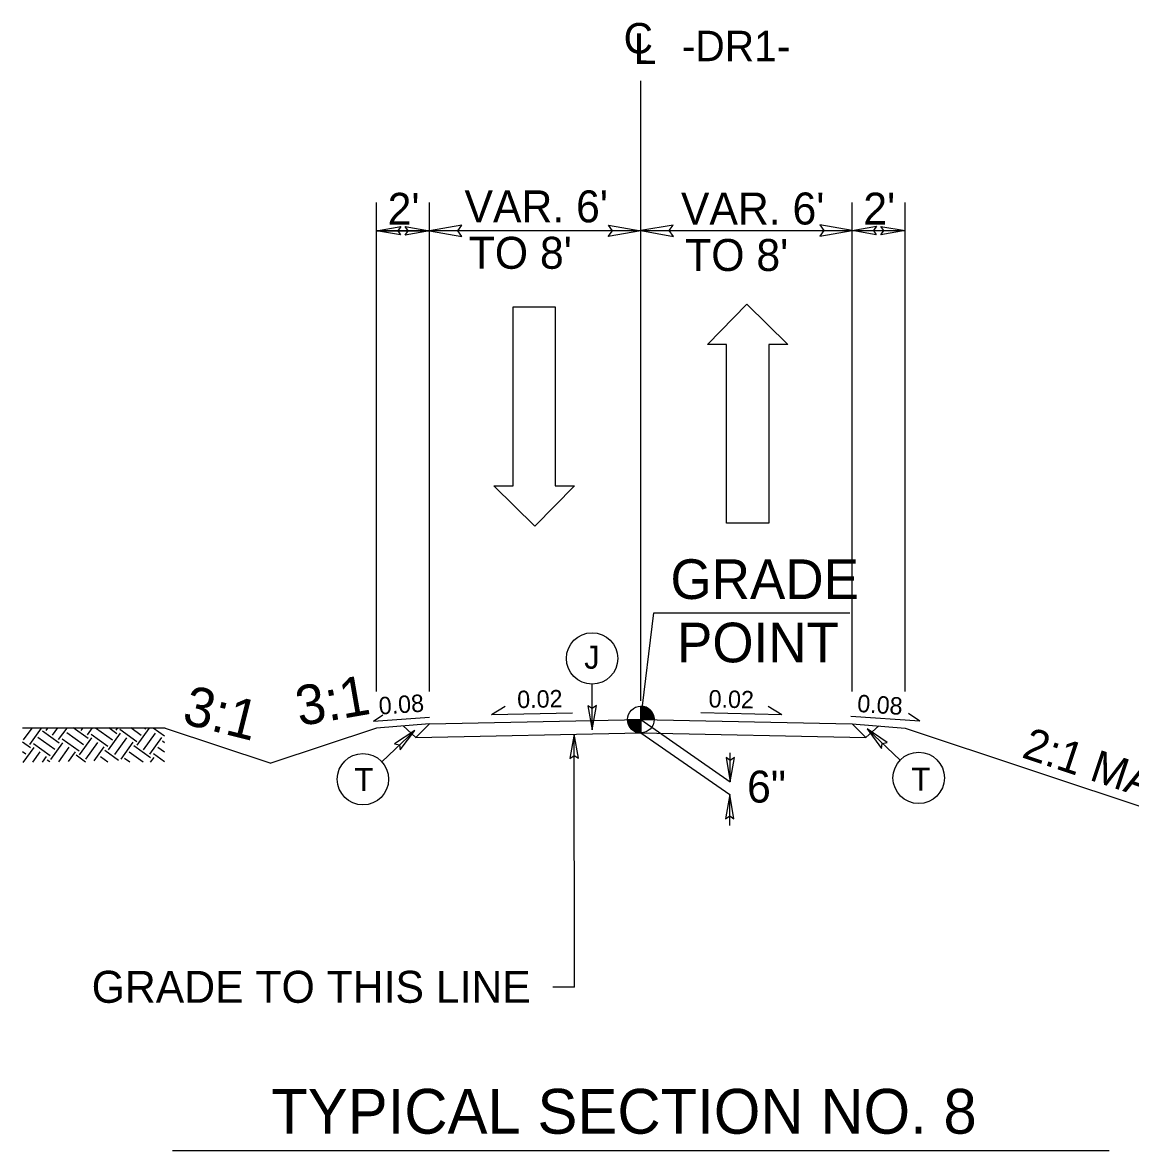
# Model space of a CAD drawing. Extents: x 3025871 to 3026431, y 707165 to 707825.
# Drawn here: x 3026136.18 to 3026178.1, y 707169.52 to 707212.19 of the extents above; entities that cross this region are included whole.
import ezdxf

# ---------------------------------------------------------------- set-up
doc = ezdxf.new("R2010")
doc.units = 0
for name, color, linetype in [('Prop Drainage Structure Junction Box with Manhole CELL', 7, 'Continuous'), ('Prop Drainage Structure Junction Box with Manhole Label', 7, 'Continuous'), ('Prop Drainage Structure Junction Box with Slab Lid CELL', 7, 'Continuous'), ('Prop Drainage Structure Junction Box with Slab Lid TB 840 34 CELL', 7, 'Continuous'), ('Prop Drainage Structure Plot Symbol 20 Scale', 7, 'Continuous'), ('Prop Pavement Schedule Description CELL', 7, 'Continuous'), ('Sheet Data Field CELL', 7, 'Continuous'), ('Sheet Sticker Incomplete CELL', 7, 'Continuous'), ('Sheet Typical CELL', 7, 'Continuous'), ('Typical Arrow Superelevation CELL', 7, 'Continuous'), ('Typical Grade Point Symbol CELL', 7, 'Continuous'), ('Typical Shoulder Slope CELL', 7, 'Continuous'), ('Typical Text Centerline CELL', 7, 'Continuous'), ('Typical Text Grade Point CELL', 7, 'Continuous')]:
    doc.layers.add(name, color=color, linetype=linetype)

msp = doc.modelspace()

# ---------------------------------------------------------------- linework, layer by layer
at = {"layer": 'Prop Drainage Structure Junction Box with Manhole CELL'}
for p, q in [((3026151.054, 707185.143), (3026150.573, 707185.577)), ((3026168.086, 707185.143), (3026168.573, 707185.577)), ((3026151.054, 707185.143), (3026159.572, 707185.313)), ((3026159.572, 707185.313), (3026168.086, 707185.143))]:
    msp.add_line(p, q, dxfattribs=at)
at = {"layer": 'Prop Drainage Structure Junction Box with Manhole Label'}
msp.add_line((3026159.573, 707186.53), (3026159.573, 707209.975), dxfattribs=at)
at = {"layer": 'Prop Drainage Structure Junction Box with Slab Lid CELL'}
for p, q in [((3026159.573, 707185.817), (3026159.573, 707186.32)), ((3026159.069, 707185.817), (3026159.573, 707185.817)), ((3026159.571, 707185.313), (3026159.573, 707185.817)), ((3026159.573, 707185.817), (3026159.571, 707185.313)), ((3026160.076, 707185.817), (3026159.573, 707185.817))]:
    msp.add_line(p, q, dxfattribs=at)
for points in [[(3026159.577, 707186.32), (3026159.577, 707186.32), (3026159.577, 707185.817)], [(3026159.587, 707186.32), (3026159.587, 707185.817)], [(3026159.598, 707186.319), (3026159.597, 707185.817)], [(3026159.608, 707186.319), (3026159.607, 707185.817)], [(3026159.618, 707186.318), (3026159.617, 707185.817)], [(3026159.628, 707186.317), (3026159.628, 707185.817)], [(3026159.638, 707186.316), (3026159.638, 707185.817)], [(3026159.648, 707186.315), (3026159.648, 707185.817)], [(3026159.658, 707186.314), (3026159.658, 707185.817)], [(3026159.668, 707186.311), (3026159.668, 707185.817)], [(3026159.678, 707186.309), (3026159.678, 707185.817)], [(3026159.688, 707186.307), (3026159.688, 707185.817)], [(3026159.698, 707186.305), (3026159.698, 707185.817)], [(3026159.708, 707186.301), (3026159.708, 707185.817)], [(3026159.718, 707186.299), (3026159.718, 707185.817)], [(3026159.728, 707186.296), (3026159.728, 707185.817)], [(3026159.738, 707186.292), (3026159.738, 707185.817)], [(3026159.749, 707186.289), (3026159.748, 707185.817)], [(3026159.759, 707186.285), (3026159.758, 707185.817)], [(3026159.769, 707186.28), (3026159.769, 707185.817)], [(3026159.779, 707186.276), (3026159.779, 707185.817)], [(3026159.789, 707186.271), (3026159.789, 707185.817)], [(3026159.799, 707186.267), (3026159.799, 707185.817)], [(3026159.809, 707186.261), (3026159.809, 707185.817)], [(3026159.819, 707186.255), (3026159.819, 707185.817)], [(3026159.829, 707186.25), (3026159.829, 707185.817)], [(3026159.839, 707186.244), (3026159.839, 707185.817)], [(3026159.849, 707186.238), (3026159.849, 707185.817)], [(3026159.859, 707186.231), (3026159.859, 707185.817)], [(3026159.869, 707186.223), (3026159.869, 707185.817)], [(3026159.879, 707186.216), (3026159.879, 707185.817)], [(3026159.89, 707186.208), (3026159.889, 707185.817)], [(3026159.9, 707186.199), (3026159.899, 707185.817)], [(3026159.91, 707186.191), (3026159.909, 707185.817)], [(3026159.071, 707185.817), (3026159.071, 707185.762)], [(3026159.081, 707185.817), (3026159.081, 707185.703)], [(3026159.092, 707185.817), (3026159.091, 707185.667)], [(3026159.102, 707185.817), (3026159.102, 707185.637)], [(3026159.112, 707185.817), (3026159.112, 707185.613)], [(3026159.122, 707185.817), (3026159.122, 707185.592)], [(3026159.132, 707185.817), (3026159.132, 707185.573)], [(3026159.142, 707185.817), (3026159.142, 707185.555)], [(3026159.152, 707185.817), (3026159.152, 707185.54)], [(3026159.162, 707185.817), (3026159.162, 707185.525)], [(3026159.172, 707185.817), (3026159.172, 707185.512)], [(3026159.182, 707185.817), (3026159.182, 707185.499)], [(3026159.192, 707185.817), (3026159.192, 707185.487)], [(3026159.202, 707185.817), (3026159.202, 707185.476)], [(3026159.212, 707185.817), (3026159.212, 707185.465)], [(3026159.222, 707185.817), (3026159.222, 707185.454)], [(3026159.233, 707185.817), (3026159.232, 707185.446)], [(3026159.243, 707185.817), (3026159.242, 707185.437)], [(3026159.253, 707185.817), (3026159.253, 707185.428)], [(3026159.263, 707185.817), (3026159.263, 707185.42)], [(3026159.273, 707185.817), (3026159.273, 707185.412)], [(3026159.283, 707185.817), (3026159.283, 707185.405)], [(3026159.293, 707185.817), (3026159.293, 707185.399)], [(3026159.303, 707185.817), (3026159.303, 707185.392)], [(3026159.313, 707185.817), (3026159.313, 707185.385)], [(3026159.323, 707185.817), (3026159.323, 707185.379)], [(3026159.333, 707185.817), (3026159.333, 707185.374)], [(3026159.343, 707185.817), (3026159.343, 707185.368)], [(3026159.353, 707185.817), (3026159.353, 707185.364)], [(3026159.363, 707185.817), (3026159.363, 707185.359)], [(3026159.374, 707185.817), (3026159.373, 707185.355)], [(3026159.384, 707185.817), (3026159.383, 707185.35)], [(3026159.394, 707185.817), (3026159.393, 707185.346)], [(3026159.404, 707185.817), (3026159.404, 707185.343)], [(3026159.414, 707185.817), (3026159.414, 707185.339)], [(3026159.424, 707185.817), (3026159.424, 707185.336)], [(3026159.434, 707185.817), (3026159.434, 707185.334)], [(3026159.444, 707185.817), (3026159.444, 707185.33)], [(3026159.454, 707185.817), (3026159.454, 707185.328)], [(3026159.464, 707185.817), (3026159.464, 707185.326)], [(3026159.474, 707185.817), (3026159.474, 707185.323)], [(3026159.484, 707185.817), (3026159.484, 707185.321)], [(3026159.494, 707185.817), (3026159.494, 707185.32)], [(3026159.504, 707185.817), (3026159.504, 707185.318)], [(3026159.515, 707185.817), (3026159.514, 707185.317)], [(3026159.525, 707185.817), (3026159.524, 707185.316)], [(3026159.535, 707185.817), (3026159.534, 707185.314)], [(3026159.545, 707185.817), (3026159.545, 707185.314)], [(3026159.555, 707185.817), (3026159.555, 707185.313)], [(3026159.565, 707185.817), (3026159.565, 707185.313), (3026159.565, 707185.313)], [(3026159.92, 707186.182), (3026159.92, 707185.817)], [(3026159.93, 707186.171), (3026159.93, 707185.817)], [(3026159.94, 707186.161), (3026159.94, 707185.817)], [(3026159.95, 707186.15), (3026159.95, 707185.817)], [(3026159.96, 707186.138), (3026159.96, 707185.817)], [(3026159.97, 707186.126), (3026159.97, 707185.817)], [(3026159.98, 707186.112), (3026159.98, 707185.817)], [(3026159.99, 707186.098), (3026159.99, 707185.817)], [(3026160, 707186.082), (3026160, 707185.817)], [(3026160.01, 707186.065), (3026160.01, 707185.817)], [(3026160.02, 707186.047), (3026160.02, 707185.817)], [(3026160.03, 707186.026), (3026160.03, 707185.817)], [(3026160.04, 707186.002), (3026160.04, 707185.817)], [(3026160.051, 707185.974), (3026160.051, 707185.817)], [(3026160.061, 707185.94), (3026160.061, 707185.817)], [(3026160.071, 707185.888), (3026160.071, 707185.817)]]:
    msp.add_lwpolyline(points, dxfattribs=at)
msp.add_circle((3026159.572, 707185.817), 0.504, dxfattribs=at)
for start, end in [(359.9709, 89.9709), (179.9709, 269.9709)]:
    msp.add_arc((3026159.572, 707185.817), 0.504, start, end, dxfattribs=at)
at = {"layer": 'Prop Drainage Structure Junction Box with Slab Lid TB 840 34 CELL'}
for p, q in [((3026149.573, 707186.885), (3026149.573, 707205.382)), ((3026151.573, 707186.885), (3026151.573, 707205.382)), ((3026167.573, 707186.885), (3026167.573, 707205.382)), ((3026169.573, 707186.885), (3026169.573, 707205.382)), ((3026159.573, 707204.309), (3026149.573, 707204.309)), ((3026149.573, 707204.307), (3026151.573, 707204.309)), ((3026159.573, 707204.315), (3026169.573, 707204.315)), ((3026167.573, 707204.315), (3026169.573, 707204.316)), ((3026159.573, 707185.817), (3026162.958, 707183.468)), ((3026159.571, 707185.313), (3026162.939, 707182.978)), ((3026162.958, 707183.468), (3026162.958, 707184.56)), ((3026157.058, 707175.694), (3026156.247, 707175.694)), ((3026141.853, 707169.519), (3026177.293, 707169.519))]:
    msp.add_line(p, q, dxfattribs=at)
at = {"layer": 'Prop Drainage Structure Plot Symbol 20 Scale'}
msp.add_line((3026159.573, 707185.817), (3026160.065, 707189.853), dxfattribs=at)
at = {"layer": 'Prop Pavement Schedule Description CELL'}
for p, q in [((3026151.573, 707185.657), (3026159.573, 707185.817)), ((3026159.573, 707185.817), (3026167.573, 707185.657)), ((3026151.573, 707185.657), (3026151.054, 707185.143)), ((3026167.573, 707185.657), (3026168.086, 707185.143))]:
    msp.add_line(p, q, dxfattribs=at)
at = {"layer": 'Sheet Data Field CELL'}
for p, q in [((3026154.742, 707194.662), (3026154.742, 707201.432)), ((3026154.742, 707201.432), (3026156.337, 707201.432)), ((3026156.337, 707201.432), (3026156.337, 707194.662)), ((3026162.09, 707200.012), (3026163.589, 707201.535)), ((3026163.589, 707201.535), (3026165.136, 707200.012)), ((3026162.815, 707200.012), (3026162.09, 707200.012)), ((3026162.815, 707193.242), (3026162.815, 707200.012)), ((3026165.136, 707200.012), (3026164.411, 707200.012)), ((3026164.411, 707200.012), (3026164.411, 707193.242)), ((3026155.564, 707193.139), (3026154.016, 707194.662)), ((3026154.016, 707194.662), (3026154.742, 707194.662)), ((3026157.063, 707194.662), (3026155.564, 707193.139)), ((3026156.337, 707194.662), (3026157.063, 707194.662)), ((3026164.411, 707193.242), (3026162.815, 707193.242))]:
    msp.add_line(p, q, dxfattribs=at)
at = {"layer": 'Sheet Sticker Incomplete CELL'}
for p, q in [((3026153.921, 707186.013), (3026154.436, 707186.325)), ((3026164.909, 707185.994), (3026164.395, 707186.308)), ((3026149.46, 707185.763), (3026149.806, 707185.996)), ((3026149.46, 707185.763), (3026151.576, 707185.907)), ((3026153.921, 707186.013), (3026156.989, 707186.075)), ((3026164.909, 707185.994), (3026161.842, 707186.07)), ((3026170.132, 707185.757), (3026167.517, 707185.935)), ((3026170.132, 707185.757), (3026169.705, 707186.044))]:
    msp.add_line(p, q, dxfattribs=at)
at = {"layer": 'Sheet Typical CELL'}
for p, q in [((3026151.573, 707185.657), (3026149.573, 707185.497)), ((3026167.573, 707185.657), (3026169.573, 707185.497))]:
    msp.add_line(p, q, dxfattribs=at)
at = {"layer": 'Typical Grade Point Symbol CELL'}
for p, q in [((3026157.729, 707185.433), (3026157.728, 707187.158)), ((3026149.767, 707184.224), (3026151.025, 707185.404)), ((3026169.382, 707184.28), (3026168.132, 707185.467)), ((3026157.058, 707175.694), (3026157.053, 707185.263)), ((3026162.94, 707181.806), (3026162.939, 707182.978))]:
    msp.add_line(p, q, dxfattribs=at)
for centre in [(3026157.728, 707188.13), (3026149.058, 707183.559), (3026170.087, 707183.61)]:
    msp.add_circle(centre, 0.972, dxfattribs=at)
at = {"layer": 'Typical Shoulder Slope CELL'}
msp.add_line((3026160.065, 707189.853), (3026167.478, 707189.85), dxfattribs=at)
at = {"layer": 'Typical Text Centerline CELL'}
for points in [[(3026166.348, 707204.104), (3026167.573, 707204.315), (3026166.341, 707204.533), (3026166.497, 707204.315)], [(3026150.483, 707204.15), (3026149.565, 707204.309), (3026150.489, 707204.472), (3026150.371, 707204.309)], [(3026150.655, 707204.467), (3026151.573, 707204.309), (3026150.649, 707204.145), (3026150.767, 707204.309)], [(3026152.798, 707204.52), (3026151.573, 707204.309), (3026152.805, 707204.091), (3026152.648, 707204.309)], [(3026158.348, 707204.52), (3026159.573, 707204.309), (3026158.341, 707204.091), (3026158.497, 707204.309)], [(3026160.798, 707204.526), (3026159.573, 707204.315), (3026160.805, 707204.097), (3026160.648, 707204.315)], [(3026168.483, 707204.158), (3026167.565, 707204.316), (3026168.489, 707204.48), (3026168.371, 707204.316)], [(3026168.655, 707204.475), (3026169.573, 707204.316), (3026168.649, 707204.153), (3026168.767, 707204.316)], [(3026157.572, 707186.343), (3026157.729, 707185.433), (3026157.89, 707186.348), (3026157.729, 707186.231)], [(3026150.469, 707184.667), (3026151.025, 707185.404), (3026150.247, 707184.896), (3026150.443, 707184.858)], [(3026168.9, 707184.954), (3026168.132, 707185.467), (3026168.684, 707184.72), (3026168.711, 707184.917)], [(3026157.211, 707184.354), (3026157.053, 707185.263), (3026156.892, 707184.348), (3026157.054, 707184.465)], [(3026162.801, 707184.378), (3026162.958, 707183.468), (3026163.12, 707184.383), (3026162.958, 707184.267)], [(3026163.096, 707182.068), (3026162.939, 707182.978), (3026162.778, 707182.063), (3026162.939, 707182.179)]]:
    msp.add_lwpolyline(points, close=True, dxfattribs=at)
at = {"layer": 'Typical Text Grade Point CELL'}
for p, q in [((3026141.573, 707185.497), (3026136.175, 707185.497)), ((3026136.214, 707185.051), (3026136.534, 707185.497)), ((3026136.452, 707184.88), (3026136.895, 707185.497)), ((3026137.565, 707184.922), (3026136.93, 707185.378)), ((3026137.066, 707185.4), (3026137.136, 707185.497)), ((3026137.304, 707185.229), (3026137.505, 707185.508)), ((3026137.542, 707185.058), (3026137.858, 707185.497)), ((3026138.655, 707185.101), (3026138.09, 707185.507)), ((3026138.395, 707185.408), (3026138.465, 707185.505)), ((3026138.633, 707185.237), (3026138.825, 707185.504)), ((3026139.575, 707185.041), (3026138.94, 707185.497)), ((3026139.746, 707185.279), (3026139.435, 707185.503)), ((3026139.724, 707185.415), (3026139.786, 707185.502)), ((3026140.495, 707184.982), (3026139.86, 707185.438)), ((3026140.666, 707185.22), (3026140.275, 707185.5)), ((3026140.517, 707184.845), (3026140.973, 707185.48)), ((3026140.837, 707185.458), (3026140.779, 707185.499)), ((3026141.552, 707185.184), (3026141.116, 707185.498)), ((3026141.573, 707185.497), (3026145.573, 707184.164)), ((3026149.573, 707185.497), (3026145.573, 707184.164)), ((3026169.573, 707185.497), (3026182.573, 707181.164)), ((3026136.474, 707184.743), (3026136.175, 707184.958)), ((3026137.394, 707184.684), (3026136.759, 707185.14)), ((3026137.245, 707184.31), (3026137.701, 707184.944)), ((3026138.313, 707184.625), (3026137.679, 707185.081)), ((3026138.484, 707184.863), (3026137.85, 707185.319)), ((3026138.336, 707184.488), (3026138.792, 707185.123)), ((3026138.574, 707184.317), (3026139.03, 707184.952)), ((3026139.404, 707184.803), (3026138.769, 707185.259)), ((3026139.426, 707184.667), (3026139.882, 707185.301)), ((3026139.664, 707184.496), (3026140.12, 707185.13)), ((3026139.902, 707184.325), (3026140.358, 707184.959)), ((3026140.755, 707184.674), (3026141.211, 707185.309)), ((3026140.993, 707184.503), (3026141.449, 707185.138)), ((3026141.552, 707184.944), (3026141.471, 707185.002)), ((3026136.303, 707184.505), (3026136.175, 707184.597)), ((3026136.202, 707184.197), (3026136.61, 707184.766)), ((3026136.568, 707184.205), (3026136.848, 707184.595)), ((3026137.223, 707184.446), (3026136.588, 707184.902)), ((3026137.545, 707184.224), (3026137.939, 707184.773)), ((3026137.911, 707184.232), (3026138.177, 707184.602)), ((3026138.887, 707184.251), (3026139.268, 707184.781)), ((3026139.811, 707184.27), (3026139.29, 707184.644)), ((3026140.738, 707184.205), (3026140.21, 707184.585)), ((3026141.015, 707184.367), (3026140.381, 707184.823)), ((3026141.552, 707184.222), (3026141.129, 707184.526)), ((3026141.552, 707184.583), (3026141.3, 707184.764)), ((3026136.934, 707184.212), (3026137.086, 707184.424)), ((3026137.206, 707184.218), (3026137.109, 707184.287)), ((3026138.562, 707184.205), (3026138.199, 707184.466)), ((3026139.399, 707184.205), (3026139.119, 707184.406)), ((3026140.236, 707184.205), (3026140.039, 707184.347)), ((3026141.02, 707184.205), (3026141.152, 707184.389))]:
    msp.add_line(p, q, dxfattribs=at)

# ---------------------------------------------------------------- texts
at = {"layer": 'Prop Drainage Structure Junction Box with Manhole Label'}
msp.add_text('C', height=1.152, dxfattribs=at).set_placement((3026158.921, 707211.017))
for s, height, p in [('-DR1-', 1.1523, (3026161.122, 707210.725)), ('L', 1.152, (3026159.304, 707210.623))]:
    msp.add_text(s, height=height, rotation=359.9469, dxfattribs=at).set_placement(p)
at = {"layer": 'Prop Drainage Structure Junction Box with Slab Lid TB 840 34 CELL'}
for s, height, p in [("VAR. 6'", 1.2089, (3026152.9, 707204.628)), ("2'", 1.2089, (3026149.992, 707204.534)), ("VAR. 6'", 1.2089, (3026161.09, 707204.546)), ("2'", 1.2089, (3026167.992, 707204.542)), ("TO 8'", 1.2089, (3026153.061, 707202.871)), ("TO 8'", 1.2089, (3026161.251, 707202.788)), ('6"', 1.2089, (3026163.593, 707182.678)), ('GRADE TO THIS LINE', 1.20892, (3026138.791, 707175.104))]:
    msp.add_text(s, height=height, dxfattribs=at).set_placement(p)
msp.add_text('TYPICAL SECTION NO. 8', height=1.69489, rotation=360, dxfattribs=at).set_placement((3026145.584, 707170.152))
at = {"layer": 'Sheet Sticker Incomplete CELL'}
for s, rotation, p in [('0.08', 3.8796, (3026149.677, 707186.005)), ('0.02 ', 1.2029, (3026154.901, 707186.249)), ('0.02', 358.5679, (3026162.131, 707186.281)), ('0.08', 356.1204, (3026167.746, 707186.109))]:
    msp.add_text(s, height=0.6583, rotation=rotation, dxfattribs=at).set_placement(p)
at = {"layer": 'Typical Arrow Superelevation CELL'}
msp.add_text('J', height=0.87, dxfattribs=at).set_placement((3026157.431, 707187.741))
for p in [(3026148.736, 707183.112), (3026169.814, 707183.125)]:
    msp.add_text('T', height=0.87, rotation=360, dxfattribs=at).set_placement(p)
at = {"layer": 'Typical Shoulder Slope CELL'}
for s, p in [('GRADE', (3026160.694, 707190.38)), ('POINT', (3026160.94, 707187.984))]:
    msp.add_text(s, height=1.5, rotation=359.9804, dxfattribs=at).set_placement(p)
at = {"layer": 'Typical Text Grade Point CELL'}
for s, height, rotation, p in [('3:1', 1.5, 345.9638, (3026142.165, 707185.683)), ('3:1', 1.5, 9.8836, (3026146.651, 707185.565)), ('2:1 MAX.', 1.2089, 341.5651, (3026173.946, 707184.4))]:
    msp.add_text(s, height=height, rotation=rotation, dxfattribs=at).set_placement(p)

doc.saveas('drawing.dxf')
